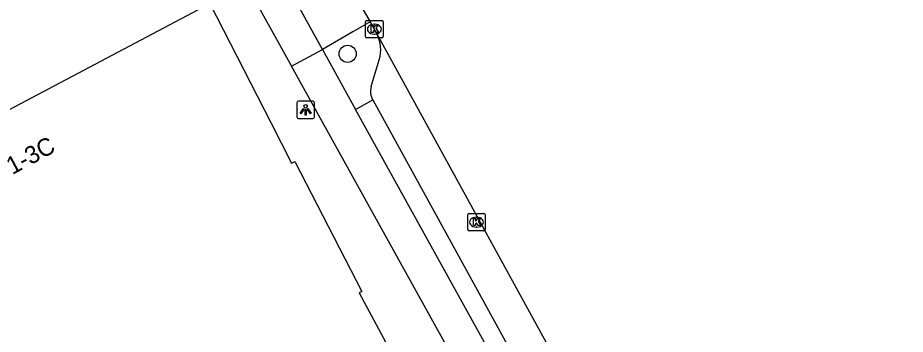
# Model space of a CAD drawing. Extents: x 161845 to 162341, y 381620 to 382158.
# Drawn here: x 162042.8 to 162093.6, y 381952.9 to 381971 of the extents above; entities that cross this region are included whole.
import ezdxf

# ---------------------------------------------------------------- set-up
doc = ezdxf.new("R2010")
doc.units = 0
for name, color, linetype in [('IMGEO_Boom', 7, 'Continuous'), ('IMGEO_Kolk', 7, 'Continuous'), ('IMGEO_Lichtpunt', 7, 'Continuous'), ('IMGEO_Pand', 7, 'Continuous'), ('IMGEO_Pand_nummerreeks', 7, 'Continuous'), ('IMGEO_Pand_overbouw', 7, 'Continuous'), ('IMGEO_Parkeervlak_open', 7, 'Continuous'), ('IMGEO_Rijbaan_lokaal_gesloten', 7, 'Continuous'), ('IMGEO_Voetpad_gesloten', 7, 'Continuous'), ('IMGEO_Voetpad_open', 7, 'Continuous')]:
    doc.layers.add(name, color=color, linetype=linetype)

msp = doc.modelspace()

# ---------------------------------------------------------------- linework, layer by layer
at = {"layer": 'IMGEO_Boom'}
msp.add_circle((162061.694, 381968.968), 0.489, dxfattribs=at)
at = {"layer": 'IMGEO_Kolk'}
for p, q in [((162062.722, 381969.951), (162062.722, 381970.803)), ((162062.797, 381970.877), (162063.649, 381970.877)), ((162063.21, 381970.657), (162063.235, 381970.657)), ((162063.723, 381970.803), (162063.723, 381969.951)), ((162063.233, 381970.097), (162063.208, 381970.097)), ((162063.649, 381969.877), (162062.797, 381969.877)), ((162068.57, 381958.923), (162068.57, 381959.775)), ((162068.645, 381959.849), (162069.497, 381959.849)), ((162069.058, 381959.629), (162069.083, 381959.629)), ((162069.571, 381959.775), (162069.571, 381958.923)), ((162069.081, 381959.069), (162069.056, 381959.069)), ((162069.497, 381958.849), (162068.645, 381958.849))]:
    msp.add_line(p, q, dxfattribs=at)
for points in [[(162062.722, 381969.951), (162062.722, 381970.803)], [(162062.797, 381970.877), (162063.649, 381970.877)], [(162063.723, 381970.803), (162063.723, 381969.951)], [(162063.043, 381970.577), (162063.166, 381970.577), (162063.166, 381970.426), (162063.296, 381970.577), (162063.46, 381970.577), (162063.314, 381970.426), (162063.467, 381970.177), (162063.315, 381970.177), (162063.23, 381970.341), (162063.166, 381970.274), (162063.166, 381970.177), (162063.043, 381970.177), (162063.043, 381970.577)], [(162063.649, 381969.877), (162062.797, 381969.877)], [(162068.57, 381958.923), (162068.57, 381959.775)], [(162068.645, 381959.849), (162069.497, 381959.849)], [(162068.891, 381959.549), (162069.014, 381959.549), (162069.014, 381959.398), (162069.144, 381959.549), (162069.308, 381959.549), (162069.162, 381959.398), (162069.315, 381959.149), (162069.163, 381959.149), (162069.078, 381959.313), (162069.014, 381959.246), (162069.014, 381959.149), (162068.891, 381959.149), (162068.891, 381959.549)], [(162069.571, 381959.775), (162069.571, 381958.923)], [(162069.497, 381958.849), (162068.645, 381958.849)]]:
    msp.add_lwpolyline(points, dxfattribs=at)
for centre, start, end in [((162062.799, 381970.801), 91.552, 178.448), ((162062.799, 381970.801), 91.552, 178.448), ((162063.647, 381970.801), 1.552, 88.448), ((162063.647, 381970.801), 1.552, 88.448), ((162062.799, 381969.953), 181.552, 268.448), ((162062.799, 381969.953), 181.552, 268.448), ((162063.647, 381969.953), 271.552, 358.448), ((162063.647, 381969.953), 271.552, 358.448), ((162068.647, 381959.773), 91.552, 178.448), ((162068.647, 381959.773), 91.552, 178.448), ((162069.495, 381959.773), 1.552, 88.448), ((162069.495, 381959.773), 1.552, 88.448), ((162068.647, 381958.925), 181.552, 268.448), ((162068.647, 381958.925), 181.552, 268.448), ((162069.495, 381958.925), 271.552, 358.448), ((162069.495, 381958.925), 271.552, 358.448)]:
    msp.add_arc(centre, 0.0765, start, end, dxfattribs=at)
for centre, major_axis, ratio, start_param, end_param in [((162063.209, 381970.377), (-0.387, 0.002), 0.722429, 4.712389, 7.853982), ((162063.234, 381970.377), (-0.39, 0.002), 0.717154, 1.570796, 4.712389), ((162069.057, 381959.349), (-0.387, 0.002), 0.722429, 4.712389, 7.853982), ((162069.082, 381959.349), (-0.39, 0.002), 0.717154, 1.570796, 4.712389)]:
    msp.add_ellipse(centre, major_axis=major_axis, ratio=ratio, start_param=start_param, end_param=end_param, dxfattribs=at)
at = {"layer": 'IMGEO_Lichtpunt'}
for p, q in [((162058.794, 381966.17), (162058.794, 381965.363)), ((162058.794, 381966.17), (162058.794, 381965.363)), ((162059.696, 381966.265), (162058.888, 381966.265)), ((162059.696, 381966.265), (162058.888, 381966.265)), ((162059.79, 381965.363), (162059.79, 381966.17)), ((162059.79, 381965.363), (162059.79, 381966.17)), ((162058.888, 381965.269), (162059.696, 381965.269)), ((162058.888, 381965.269), (162059.696, 381965.269))]:
    msp.add_line(p, q, dxfattribs=at)
for points in [[(162059.168, 381965.834), (162059.207, 381965.806), (162059.019, 381965.544), (162058.981, 381965.571), (162059.168, 381965.834)], [(162059.27, 381965.786), (162059.317, 381965.786), (162059.317, 381965.464), (162059.27, 381965.464), (162059.27, 381965.786)], [(162059.38, 381965.806), (162059.418, 381965.833), (162059.605, 381965.571), (162059.566, 381965.543), (162059.38, 381965.806)]]:
    msp.add_lwpolyline(points, dxfattribs=at)
msp.add_circle((162059.293, 381965.968), 0.0994, dxfattribs=at)
for centre, start, end in [((162058.888, 381966.17), 90, 180), ((162058.888, 381966.17), 90, 180), ((162059.696, 381966.17), 0, 90), ((162059.696, 381966.17), 0, 90), ((162058.888, 381965.363), 180, 270), ((162058.888, 381965.363), 180, 270), ((162059.696, 381965.363), 270, 0), ((162059.696, 381965.363), 270, 360)]:
    msp.add_arc(centre, 0.0946, start, end, dxfattribs=at)
at = {"layer": 'IMGEO_Pand'}
for points in [[(162031.141, 381959.872), (162053.805, 381971.851)], [(162053.805, 381971.851), (162057.297, 381965.039), (162058.486, 381962.719), (162058.681, 381962.82), (162062.507, 381955.382), (162062.347, 381955.3), (162066.371, 381947.822)]]:
    msp.add_lwpolyline(points, dxfattribs=at)
at = {"layer": 'IMGEO_Pand_overbouw'}
msp.add_lwpolyline([(162049.641, 381975.615), (162049.748, 381975.411), (162029.848, 381964.977), (162029.747, 381965.17), (162028.637, 381964.588), (162031.141, 381959.872), (162053.805, 381971.851), (162053.684, 381972.093), (162051.451, 381976.567)], close=True, dxfattribs=at)
at = {"layer": 'IMGEO_Parkeervlak_open'}
msp.add_lwpolyline([(162063.043, 381967.091), (162063.502, 381968.631)], dxfattribs=at)
for centre, radius, start, end in [((162061.643, 381969.205), 1.946, 342.8463, 27.9251), ((162063.958, 381966.815), 0.956, 163.2354, 210.307)]:
    msp.add_arc(centre, radius, start, end, dxfattribs=at)
at = {"layer": 'IMGEO_Rijbaan_lokaal_gesloten'}
for points in [[(162050.487, 381992.336), (162052.156, 381989.515), (162059.541, 381976.691), (162060.183, 381975.633), (162062.982, 381970.801)], [(162062.982, 381970.801), (162063.362, 381970.116)], [(162063.362, 381970.116), (162074.557, 381949.731)]]:
    msp.add_lwpolyline(points, dxfattribs=at)
at = {"layer": 'IMGEO_Voetpad_gesloten'}
for points in [[(162058.476, 381968.271), (162060.262, 381969.214)], [(162060.262, 381969.214), (162062.149, 381965.788)], [(162134.882, 381849.978), (162130.429, 381854.037), (162125.545, 381859.011), (162121.54, 381863.477), (162117.602, 381868.047), (162113.764, 381872.679), (162110.7, 381876.627), (162107.813, 381880.741), (162103.406, 381887.421), (162102.392, 381889.138), (162058.476, 381968.271)], [(162070.413, 381950.888), (162062.149, 381965.788)]]:
    msp.add_lwpolyline(points, dxfattribs=at)
at = {"layer": 'IMGEO_Voetpad_open'}
for points in [[(162060.262, 381969.214), (162057.538, 381974.132), (162049.912, 381987.839), (162047.488, 381991.618)], [(162055.738, 381973.205), (162058.476, 381968.271)], [(162062.982, 381970.801), (162061.99, 381970.222), (162060.262, 381969.214)], [(162062.149, 381965.788), (162063.133, 381966.333)], [(162063.133, 381966.333), (162071.363, 381951.374)]]:
    msp.add_lwpolyline(points, dxfattribs=at)

# ---------------------------------------------------------------- texts
at = {"layer": 'IMGEO_Pand_nummerreeks'}
msp.add_text('1-3C', height=1, rotation=28.2729, dxfattribs=at).set_placement((162042.5, 381962.038))

doc.saveas('drawing.dxf')
